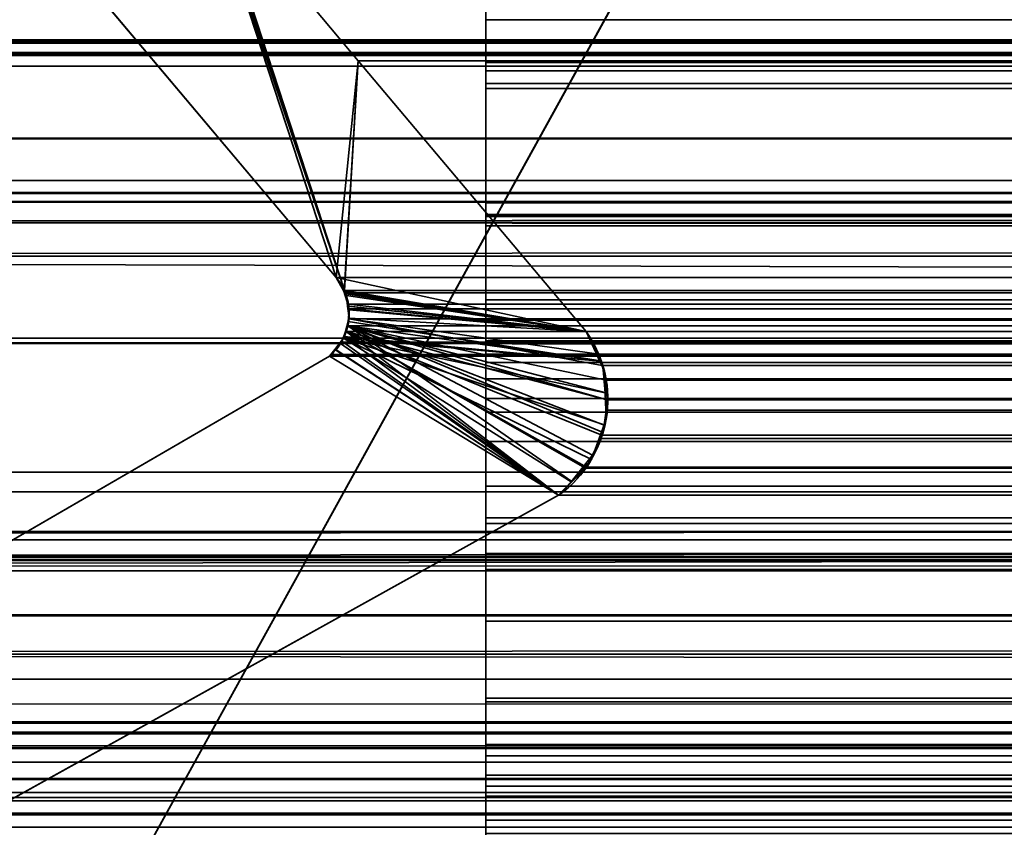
# Model space of a CAD drawing. Header units: millimetres. Extents: x -603 to 3703, y -115 to 249.
# Tile 555 of 656: x 1038.23 to 1041.97, y -1.86 to 1.21. Entities that reach past the tile are written whole.
import ezdxf

# ---------------------------------------------------------------- set-up
doc = ezdxf.new("R2010")
doc.units = ezdxf.units.MM
doc.layers.add('152', color=7, linetype='Continuous', true_color=0xffffff)

# ---------------------------------------------------------------- blocks, each defined once
blk = doc.blocks.new('UG_SURFACE_002')
at = {"layer": '152', "color": 252, "linetype": 'Continuous', "lineweight": 35}
for points in [[(2165, -13.4, 2212.25), (2165, 230.4, 2212.25), (835, 230.4, 2212.25), (835, -13.4, 2212.25)], [(985, -13.4, 2062.2499), (985, 230.4, 2062.2499), (2015.0001, 230.4, 2062.2499), (2015.0001, -13.4, 2062.2499)]]:
    blk.add_3dface(points, dxfattribs=at)
blk = doc.blocks.new('UG_SURFACE_041')
at = {"layer": '152', "color": 35, "linetype": 'Continuous', "lineweight": 35}
for points in [[(1491.8255, 0, 1359.6395), (1029, 0, 1047.3), (1029, 0, 1067.3)], [(1495.526, 0, 1356.951), (1029, 0, 2), (1029, 0, 515.65)], [(1029, 0, 1100.65), (1029, 0, 1347.7499), (1489.0603, 0, 1368.1498), (1489.5384, 0, 1363.6009)], [(1029, 0, 1067.3), (1029, 0, 1100.65), (1489.5384, 0, 1363.6009), (1491.8255, 0, 1359.6395)], [(1971, 0, 2), (1029, 0, 2), (1500, 0, 1355.9999), (1504.474, 0, 1356.951)], [(1029, 0, 515.65), (1029, 0, 1047.3), (1491.8255, 0, 1359.6395), (1495.526, 0, 1356.951)], [(1495.526, 0, 1356.951), (1500, 0, 1355.9999), (1029, 0, 2)], [(1490.4737, 0, 1372.4999), (1489.0603, 0, 1368.1498), (1029, 0, 1347.7499), (1029, 0, 1568.5)], [(1029, 0, 1588.5), (1029, 0, 2019.0001), (1493.5343, 0, 1375.8992), (1490.4737, 0, 1372.4999)], [(1029, 0, 1568.5), (1029, 0, 1588.5), (1490.4737, 0, 1372.4999)], [(1029, 0, 2019.0001), (1971, 0, 2019.0001), (1502.287, 0, 1377.7596), (1497.713, 0, 1377.7596)], [(1497.713, 0, 1377.7596), (1493.5343, 0, 1375.8992), (1029, 0, 2019.0001)], [(1971, -34, 2019.0001), (1971, 0, 2019.0001), (1029, -15.75, 2019.0001), (1029, -28.25, 2019.0001)], [(1971, 0, 2019.0001), (1029, 0, 2019.0001), (1029, -15.75, 2019.0001)], [(1029, 0, 2), (1971, 0, 2), (1971, -2), (1029, -2)]]:
    blk.add_3dface(points, dxfattribs=at)
blk = doc.blocks.new('UG_SURFACE_113')
at = {"layer": '152', "color": 7, "linetype": 'Continuous', "lineweight": 35}
for points in [[(1038.9628, 1.7131, -8.75), (1039.515, 1.0529, -8.75), (1039.4311, 0.2303, -8.75), (1038.4927, 1.345, -8.75)], [(1039.515, 1.0529, 2007.735), (1038.9628, 1.7131, 2008.2872), (1038.4927, 1.345, 2008.7574), (1039.4311, 0.2303, 2007.8189)], [(1038.9628, 1.7131, 2008.2872), (1039.515, 1.0529, 2007.735), (1039.515, 1.0529, -8.75), (1038.9628, 1.7131, -8.75)], [(1038.4927, 1.345, -8.75), (1039.4311, 0.2303, -8.75), (1039.4311, 0.2303, 2007.8189), (1038.4927, 1.345, 2008.7574)], [(1039.515, 1.0529, -8.75), (1040.3808, 0.025, -8.75), (1039.4311, 0.2303, -8.75)], [(1039.515, 1.0529, 2007.735), (1039.4311, 0.2303, 2007.8189), (1039.4615, 0.1785, 2007.7884)], [(1039.4615, 0.1785, 2007.7884), (1039.4677, 0.1679, 2007.7822), (1040.3808, 0.025, 2006.8691), (1039.515, 1.0529, 2007.735)], [(1039.515, 1.0529, 2007.735), (1040.3808, 0.025, 2006.8691), (1040.3808, 0.025, -8.75), (1039.515, 1.0529, -8.75)], [(1039.4604, 0.1786, -8.75), (1039.4311, 0.2303, -8.75), (1040.3808, 0.025, -8.75)], [(1039.4311, 0.2303, -8.75), (1039.4604, 0.1786, -8.75), (1039.4615, 0.1785, 2007.7884)], [(1039.4615, 0.1785, 2007.7884), (1039.4311, 0.2303, 2007.8189), (1039.4311, 0.2303, -8.75)], [(1040.3808, 0.025, -8.75), (1039.47, 0.1617, -8.75), (1039.4604, 0.1786, -8.75)], [(1039.4604, 0.1786, -8.75), (1039.47, 0.1617, -8.75), (1039.4778, 0.1211, 2007.7722)], [(1039.4778, 0.1211, 2007.7722), (1039.4677, 0.1679, 2007.7822), (1039.4604, 0.1786, -8.75)], [(1039.4677, 0.1679, 2007.7822), (1039.4615, 0.1785, 2007.7884), (1039.4604, 0.1786, -8.75)], [(1040.3808, 0.025, 2006.8691), (1039.4677, 0.1679, 2007.7822), (1039.4778, 0.1211, 2007.7722)], [(1039.4748, 0.1212, -8.75), (1039.47, 0.1617, -8.75), (1040.3808, 0.025, -8.75)], [(1039.47, 0.1617, -8.75), (1039.4748, 0.1212, -8.75), (1039.4778, 0.1211, 2007.7722)], [(1040.3808, 0.025, -8.75), (1039.4803, 0.0754, -8.75), (1039.4748, 0.1212, -8.75)], [(1039.4807, 0.1078, 2007.7693), (1039.4748, 0.1212, -8.75), (1039.4803, 0.0754, -8.75)], [(1039.4807, 0.1078, 2007.7693), (1039.4778, 0.1211, 2007.7722), (1039.4748, 0.1212, -8.75)], [(1039.4778, 0.1211, 2007.7722), (1039.4807, 0.1078, 2007.7693), (1040.3808, 0.025, 2006.8691)], [(1039.4771, 0.0636, -8.75), (1039.4803, 0.0754, -8.75), (1040.3808, 0.025, -8.75), (1040.4326, -0.0872, -8.75)], [(1039.4803, 0.0754, -8.75), (1039.4771, 0.0636, -8.75), (1039.4772, 0.0633, 2007.7727)], [(1040.4356, -0.087, 2006.8145), (1040.3808, 0.025, 2006.8691), (1039.4807, 0.1078, 2007.7693), (1039.4772, 0.0633, 2007.7727)], [(1039.4803, 0.0754, -8.75), (1039.4772, 0.0633, 2007.7727), (1039.4807, 0.1078, 2007.7693)], [(1039.476, 0.0471, 2007.7741), (1039.4607, 0.0075, 2007.7894), (1040.2764, -0.597, 2006.9735), (1040.3267, -0.545, 2006.9232)], [(1039.4613, 0.0065, -8.75), (1039.4607, 0.0075, 2007.7894), (1039.476, 0.0471, 2007.7741)], [(1039.4613, 0.0065, -8.75), (1039.4771, 0.0636, -8.75), (1040.4326, -0.0872, -8.75)], [(1039.476, 0.0471, 2007.7741), (1039.4771, 0.0636, -8.75), (1039.4613, 0.0065, -8.75)], [(1039.476, 0.0471, 2007.7741), (1039.4772, 0.0633, 2007.7727), (1039.4771, 0.0636, -8.75)], [(1039.4772, 0.0633, 2007.7727), (1039.476, 0.0471, 2007.7741), (1040.4356, -0.087, 2006.8145)], [(1039.476, 0.0471, 2007.7741), (1040.3267, -0.545, 2006.9232), (1040.3892, -0.4805, 2006.8607), (1040.4056, -0.445, 2006.8445)], [(1039.476, 0.0471, 2007.7741), (1040.4496, -0.3303, 2006.8004), (1040.4634, -0.2303, 2006.7866), (1040.4602, -0.2088, 2006.7897)], [(1040.4056, -0.445, 2006.8445), (1040.4457, -0.3584, 2006.8042), (1039.476, 0.0471, 2007.7741)], [(1039.476, 0.0471, 2007.7741), (1040.4457, -0.3584, 2006.8042), (1040.4496, -0.3303, 2006.8004)], [(1040.4602, -0.2088, 2006.7897), (1040.4449, -0.106, 2006.8052), (1040.4356, -0.087, 2006.8145), (1039.476, 0.0471, 2007.7741)], [(1040.3236, -0.5457, -8.75), (1040.2764, -0.597, -8.75), (1039.426, -0.0428, -8.75), (1039.4595, 0.0001, -8.75)], [(1039.4595, 0.0001, -8.75), (1039.426, -0.0428, -8.75), (1039.4276, -0.0425, 2007.8225)], [(1039.4595, 0.0001, -8.75), (1039.4276, -0.0425, 2007.8225), (1039.4531, -0.012, 2007.7968)], [(1039.4607, 0.0075, 2007.7894), (1039.4531, -0.012, 2007.7968), (1040.2764, -0.597, 2006.9735)], [(1039.4531, -0.012, 2007.7968), (1039.4607, 0.0075, 2007.7894), (1039.4613, 0.0065, -8.75)], [(1039.4531, -0.012, 2007.7968), (1039.4613, 0.0065, -8.75), (1039.4595, 0.0001, -8.75)], [(1040.4326, -0.0872, -8.75), (1039.4595, 0.0001, -8.75), (1039.4613, 0.0065, -8.75)], [(1039.4595, 0.0001, -8.75), (1040.4534, -0.2084, -8.75), (1040.4572, -0.3076, -8.75), (1040.4491, -0.3298, -8.75)], [(1039.4595, 0.0001, -8.75), (1040.4326, -0.0872, -8.75), (1040.4501, -0.1253, -8.75), (1040.4534, -0.2084, -8.75)], [(1039.4595, 0.0001, -8.75), (1040.4012, -0.4612, -8.75), (1040.3236, -0.5457, -8.75)], [(1040.4491, -0.3298, -8.75), (1040.4063, -0.4471, -8.75), (1040.4012, -0.4612, -8.75), (1039.4595, 0.0001, -8.75)], [(1040.3808, 0.025, -8.75), (1040.3808, 0.025, 2006.8691), (1040.4356, -0.087, 2006.8145)], [(1040.4356, -0.087, 2006.8145), (1040.4326, -0.0872, -8.75), (1040.3808, 0.025, -8.75)], [(1040.2764, -0.597, 2006.9735), (1039.4531, -0.012, 2007.7968), (1039.4276, -0.0425, 2007.8225)], [(1040.2764, -0.597, -8.75), (1032.8995, -4.6975, -8.75), (1037.2902, -1.2961, -8.75), (1039.4056, -0.0688, -8.75)], [(1039.4056, -0.0688, 2007.8444), (1037.2902, -1.2961, 2009.9597), (1032.8995, -4.6975, 2014.3504), (1040.2764, -0.597, 2006.9735)], [(1039.4056, -0.0688, -8.75), (1037.2902, -1.2961, -8.75), (1037.2902, -1.2961, 2009.9597), (1039.4056, -0.0688, 2007.8444)], [(1039.4276, -0.0425, 2007.8225), (1039.4056, -0.0688, 2007.8444), (1040.2764, -0.597, 2006.9735)], [(1039.4056, -0.0688, -8.75), (1039.4056, -0.0688, 2007.8444), (1039.4276, -0.0425, 2007.8225)], [(1039.4276, -0.0425, 2007.8225), (1039.426, -0.0428, -8.75), (1039.4056, -0.0688, -8.75)], [(1040.2764, -0.597, -8.75), (1039.4056, -0.0688, -8.75), (1039.426, -0.0428, -8.75)], [(1040.4326, -0.0872, -8.75), (1040.4356, -0.087, 2006.8145), (1040.4449, -0.106, 2006.8052)], [(1040.4449, -0.106, 2006.8052), (1040.4501, -0.1253, -8.75), (1040.4326, -0.0872, -8.75)], [(1040.4449, -0.106, 2006.8052), (1040.4534, -0.2084, -8.75), (1040.4501, -0.1253, -8.75)], [(1040.4449, -0.106, 2006.8052), (1040.4602, -0.2088, 2006.7897), (1040.4534, -0.2084, -8.75)], [(1040.4572, -0.3076, -8.75), (1040.4534, -0.2084, -8.75), (1040.4602, -0.2088, 2006.7897)], [(1040.4572, -0.3076, -8.75), (1040.4602, -0.2088, 2006.7897), (1040.4634, -0.2303, 2006.7866)], [(1040.4634, -0.2303, 2006.7866), (1040.4491, -0.3298, -8.75), (1040.4572, -0.3076, -8.75)], [(1040.4634, -0.2303, 2006.7866), (1040.4496, -0.3303, 2006.8004), (1040.4491, -0.3298, -8.75)], [(1040.4063, -0.4471, -8.75), (1040.4491, -0.3298, -8.75), (1040.4496, -0.3303, 2006.8004)], [(1040.4496, -0.3303, 2006.8004), (1040.4457, -0.3584, 2006.8042), (1040.4063, -0.4471, -8.75)], [(1040.4457, -0.3584, 2006.8042), (1040.4056, -0.445, 2006.8445), (1040.4063, -0.4471, -8.75)], [(1040.3236, -0.5457, -8.75), (1040.4012, -0.4612, -8.75), (1040.4056, -0.445, 2006.8445)], [(1040.4056, -0.445, 2006.8445), (1040.3892, -0.4805, 2006.8607), (1040.3236, -0.5457, -8.75)], [(1040.4012, -0.4612, -8.75), (1040.4063, -0.4471, -8.75), (1040.4056, -0.445, 2006.8445)], [(1040.3892, -0.4805, 2006.8607), (1040.3267, -0.545, 2006.9232), (1040.3236, -0.5457, -8.75)], [(1040.2764, -0.597, -8.75), (1040.3236, -0.5457, -8.75), (1040.3267, -0.545, 2006.9232)], [(1040.3267, -0.545, 2006.9232), (1040.2764, -0.597, 2006.9735), (1040.2764, -0.597, -8.75)], [(1040.2764, -0.597, 2006.9735), (1032.8995, -4.6975, 2014.3504), (1032.8995, -4.6975, -8.75), (1040.2764, -0.597, -8.75)]]:
    blk.add_3dface(points, dxfattribs=at)
blk = doc.blocks.new('UG_SURFACE_114')
at = {"layer": '152', "color": 7, "linetype": 'Continuous', "lineweight": 35}
for points in [[(1974.1695, 1.0733, 2021.4195), (1025.825, 2.6459, 2021.425), (1025.7392, 0.3108, 2021.5108)], [(1974.1695, 1.0733, 2021.4195), (1974.175, 2.6459, 2021.425), (1025.825, 2.6459, 2021.425)], [(1038.9141, 1.8134, 2008.3358), (1039.4311, 0.2303, 2007.8189), (1038.4927, 1.345, 2008.7574), (1038.3912, 1.4909, 2008.8589)], [(1038.9141, 1.8134, 2008.3358), (1039.4624, 0.1807, 2007.7875), (1039.4311, 0.2303, 2007.8189)], [(1039.4624, 0.1807, 2007.7875), (1038.9141, 1.8134, 2008.3358), (1038.9301, 1.7805, 2008.3199)], [(1038.9301, 1.7805, 2008.3199), (1038.9628, 1.7131, 2008.2872), (1039.4624, 0.1807, 2007.7875)], [(1030.0786, 1.7573, 2017.1714), (1969.9214, 1.7573, 2017.1714), (1969.2748, 1.0739, 2016.5248), (1030.7252, 1.0739, 2016.5248)], [(1039.4624, 0.1807, 2007.7875), (1038.9628, 1.7131, 2008.2872), (1039.515, 1.0529, 2007.735)], [(1961.0372, 1.7131, 2008.2872), (1960.485, 1.0529, 2007.735), (1039.515, 1.0529, 2007.735), (1038.9628, 1.7131, 2008.2872)], [(1038.4927, 1.345, 2008.7574), (1039.4311, 0.2303, 2007.8189), (1960.5689, 0.2303, 2007.8189), (1961.5073, 1.345, 2008.7574)], [(1970.5515, 1.1329, 2017.8015), (1972.0085, 0.5991, 2019.2585), (1027.9915, 0.5991, 2019.2585), (1029.4485, 1.1329, 2017.8015)], [(1970.5515, 1.1329, 2017.8015), (1029.4485, 1.1329, 2017.8015), (1029.4968, 1.1297, 2017.7534)], [(1970.5011, 1.1363, 2017.7512), (1029.4968, 1.1297, 2017.7534), (1029.5606, 1.1255, 2017.6895)], [(1970.5011, 1.1363, 2017.7512), (1970.5031, 1.1361, 2017.7531), (1029.4968, 1.1297, 2017.7534)], [(1029.4968, 1.1297, 2017.7534), (1970.5031, 1.1361, 2017.7531), (1970.5515, 1.1329, 2017.8015)], [(1029.5606, 1.1255, 2017.6895), (1970.4316, 1.1144, 2017.6816), (1970.5011, 1.1363, 2017.7512)], [(1029.5606, 1.1255, 2017.6895), (1029.5691, 1.1208, 2017.6809), (1970.4316, 1.1144, 2017.6816)], [(1970.3826, 1.0991, 2017.6325), (1029.5691, 1.1208, 2017.6809), (1029.6334, 1.0854, 2017.6165)], [(1970.3826, 1.0991, 2017.6325), (1970.4316, 1.1144, 2017.6816), (1029.5691, 1.1208, 2017.6809)], [(1029.6334, 1.0854, 2017.6165), (1970.3674, 1.0845, 2017.6175), (1970.3826, 1.0991, 2017.6325)], [(1970.3674, 1.0845, 2017.6175), (1029.6334, 1.0854, 2017.6165), (1029.6433, 1.08, 2017.6067)], [(1025.7392, 0.3108, 2021.5108), (1974.2143, 0.3098, 2021.4643), (1974.1695, 1.0733, 2021.4195)], [(1029.6433, 1.08, 2017.6067), (1970.3143, 1.0331, 2017.5643), (1970.3674, 1.0845, 2017.6175)], [(1029.6433, 1.08, 2017.6067), (1029.6857, 1.0331, 2017.5643), (1970.3143, 1.0331, 2017.5643)], [(1031.0248, 0.7572, 2016.2251), (1030.7252, 1.0739, 2016.5248), (1969.2748, 1.0739, 2016.5248)], [(1031.0248, 0.7572, 2016.2251), (1969.2748, 1.0739, 2016.5248), (1968.9752, 0.7572, 2016.2251)], [(1039.515, 1.0529, 2007.735), (1040.3808, 0.025, 2006.8691), (1039.4624, 0.1807, 2007.7875)], [(1960.485, 1.0529, 2007.735), (1959.6192, 0.025, 2006.8691), (1040.3808, 0.025, 2006.8691), (1039.515, 1.0529, 2007.735)], [(1970.3143, 1.0331, 2017.5643), (1029.6857, 1.0331, 2017.5643), (1030.3921, 0.4409, 2016.8579)], [(1030.3921, 0.4409, 2016.8579), (1969.6422, 0.342, 2016.8922), (1970.3143, 1.0331, 2017.5643)], [(1968.9752, 0.7572, 2016.2251), (1967.5883, -0.0176, 2014.8382), (1032.4117, -0.0176, 2014.8382), (1031.0248, 0.7572, 2016.2251)], [(1027.577, 0.516, 2019.6729), (1972.0085, 0.5991, 2019.2585), (1972.3992, 0.5179, 2019.6493)], [(1027.577, 0.516, 2019.6729), (1027.9915, 0.5991, 2019.2585), (1972.0085, 0.5991, 2019.2585)], [(1026.7696, -0.8721, 2020.4804), (1973.1926, 0.5499, 2020.4425), (1973.187, -0.4242, 2020.437)], [(1026.7696, -0.8721, 2020.4804), (1026.8074, 0.5499, 2020.4425), (1973.1926, 0.5499, 2020.4425)], [(1026.8124, 0.5521, 2020.4375), (1973.1876, 0.5521, 2020.4375), (1973.1926, 0.5499, 2020.4425), (1026.8074, 0.5499, 2020.4425)], [(1973.1853, 0.5531, 2020.4353), (1026.8124, 0.5521, 2020.4375), (1026.8147, 0.5531, 2020.4353)], [(1973.1853, 0.5531, 2020.4353), (1973.1876, 0.5521, 2020.4375), (1026.8124, 0.5521, 2020.4375)], [(1026.8147, 0.5531, 2020.4353), (1026.8216, 0.5528, 2020.4284), (1973.1784, 0.5528, 2020.4284)], [(1973.1784, 0.5528, 2020.4284), (1973.1853, 0.5531, 2020.4353), (1026.8147, 0.5531, 2020.4353)], [(1026.8216, 0.5528, 2020.4284), (1026.8433, 0.5517, 2020.4067), (1973.1567, 0.5518, 2020.4067)], [(1973.1567, 0.5518, 2020.4067), (1973.1784, 0.5528, 2020.4284), (1026.8216, 0.5528, 2020.4284)], [(1973.1025, 0.5494, 2020.3524), (1973.1567, 0.5518, 2020.4067), (1026.8433, 0.5517, 2020.4067)], [(1026.8433, 0.5517, 2020.4067), (1026.8977, 0.5491, 2020.3524), (1973.1025, 0.5494, 2020.3524)], [(1972.4813, 0.5216, 2019.7313), (1973.1025, 0.5494, 2020.3524), (1026.8977, 0.5491, 2020.3524)], [(1026.8977, 0.5491, 2020.3524), (1027.5192, 0.5188, 2019.7308), (1972.4813, 0.5216, 2019.7313)], [(1972.3992, 0.5179, 2019.6493), (1972.4813, 0.5216, 2019.7313), (1027.5192, 0.5188, 2019.7308)], [(1972.3992, 0.5179, 2019.6493), (1027.5192, 0.5188, 2019.7308), (1027.577, 0.516, 2019.6729)], [(1969.3426, 0.0339, 2016.5925), (1030.3921, 0.4409, 2016.8579), (1031.8078, -0.7461, 2015.4421)], [(1969.3426, 0.0339, 2016.5925), (1969.6422, 0.342, 2016.8922), (1030.3921, 0.4409, 2016.8579)], [(1974.3572, -2.122, 2021.6072), (1025.7392, 0.3108, 2021.5108), (1025.651, -2.0878, 2021.5991)], [(1974.3572, -2.122, 2021.6072), (1974.2143, 0.3098, 2021.4643), (1025.7392, 0.3108, 2021.5108)], [(1960.5376, 0.1807, 2007.7875), (1039.4311, 0.2303, 2007.8189), (1039.4624, 0.1807, 2007.7875)], [(1960.5376, 0.1807, 2007.7875), (1960.5689, 0.2303, 2007.8189), (1039.4311, 0.2303, 2007.8189)], [(1039.465, 0.1723, 2007.7851), (1039.4624, 0.1807, 2007.7875), (1040.3808, 0.025, 2006.8691)], [(1039.4624, 0.1807, 2007.7875), (1960.535, 0.1723, 2007.7851), (1960.5376, 0.1807, 2007.7875)], [(1039.4624, 0.1807, 2007.7875), (1039.465, 0.1723, 2007.7851), (1960.535, 0.1723, 2007.7851)], [(1040.3808, 0.025, 2006.8691), (1039.4781, 0.1294, 2007.772), (1039.465, 0.1723, 2007.7851)], [(1960.5219, 0.1294, 2007.772), (1039.465, 0.1723, 2007.7851), (1039.4781, 0.1294, 2007.772)], [(1960.5219, 0.1294, 2007.772), (1960.535, 0.1723, 2007.7851), (1039.465, 0.1723, 2007.7851)], [(1039.4788, 0.1112, 2007.7713), (1039.4781, 0.1294, 2007.772), (1040.3808, 0.025, 2006.8691)], [(1039.4781, 0.1294, 2007.772), (1960.5212, 0.1112, 2007.7713), (1960.5219, 0.1294, 2007.772)], [(1039.4781, 0.1294, 2007.772), (1039.4788, 0.1112, 2007.7713), (1960.5212, 0.1112, 2007.7713)], [(1039.4802, 0.0733, 2007.7698), (1039.4788, 0.1112, 2007.7713), (1040.3808, 0.025, 2006.8691), (1040.4288, -0.0611, 2006.8212)], [(1960.5198, 0.0733, 2007.7698), (1039.4788, 0.1112, 2007.7713), (1039.4802, 0.0733, 2007.7698)], [(1960.5198, 0.0733, 2007.7698), (1960.5212, 0.1112, 2007.7713), (1039.4788, 0.1112, 2007.7713)], [(1040.4602, -0.2344, 2006.7899), (1039.4696, 0.0245, 2007.7803), (1039.4745, 0.047, 2007.7755)], [(1960.5304, 0.0245, 2007.7803), (1039.4745, 0.047, 2007.7755), (1039.4696, 0.0245, 2007.7803)], [(1039.4745, 0.047, 2007.7755), (1039.4802, 0.0733, 2007.7698), (1040.4412, -0.1037, 2006.809), (1040.4574, -0.1601, 2006.7925)], [(1039.4802, 0.0733, 2007.7698), (1039.4745, 0.047, 2007.7755), (1960.5255, 0.047, 2007.7755)], [(1040.4574, -0.1601, 2006.7925), (1040.4602, -0.2344, 2006.7899), (1039.4745, 0.047, 2007.7755)], [(1960.5304, 0.0245, 2007.7803), (1960.5255, 0.047, 2007.7755), (1039.4745, 0.047, 2007.7755)], [(1040.4288, -0.0611, 2006.8212), (1040.4412, -0.1037, 2006.809), (1039.4802, 0.0733, 2007.7698)], [(1039.4802, 0.0733, 2007.7698), (1960.5255, 0.047, 2007.7755), (1960.5198, 0.0733, 2007.7698)], [(1969.3426, 0.0339, 2016.5925), (1031.8078, -0.7461, 2015.4421), (1032.1108, -0.8301, 2015.1391)], [(1032.1108, -0.8301, 2015.1391), (1967.8659, -0.767, 2015.116), (1969.3426, 0.0339, 2016.5925)], [(1039.4481, -0.0203, 2007.802), (1039.4506, -0.0149, 2007.7994), (1039.4696, 0.0245, 2007.7803), (1040.2764, -0.597, 2006.9735)], [(1039.4696, 0.0245, 2007.7803), (1039.4506, -0.0149, 2007.7994), (1960.5494, -0.0149, 2007.7994)], [(1039.4696, 0.0245, 2007.7803), (1040.4409, -0.3689, 2006.809), (1040.4382, -0.3818, 2006.8119), (1040.3827, -0.4899, 2006.8672)], [(1040.3827, -0.4899, 2006.8672), (1040.379, -0.4936, 2006.871), (1039.4696, 0.0245, 2007.7803)], [(1039.4696, 0.0245, 2007.7803), (1040.4602, -0.2344, 2006.7899), (1040.4617, -0.2735, 2006.7883), (1040.4409, -0.3689, 2006.809)], [(1040.379, -0.4936, 2006.871), (1040.2764, -0.597, 2006.9735), (1039.4696, 0.0245, 2007.7803)], [(1039.4696, 0.0245, 2007.7803), (1960.5494, -0.0149, 2007.7994), (1960.5304, 0.0245, 2007.7803)], [(1040.4288, -0.0611, 2006.8212), (1040.3808, 0.025, 2006.8691), (1959.6192, 0.025, 2006.8691)], [(1040.4288, -0.0611, 2006.8212), (1959.6192, 0.025, 2006.8691), (1959.5643, -0.0787, 2006.8142)], [(1032.4117, -0.0176, 2014.8382), (1967.5883, -0.0176, 2014.8382), (1966.7081, -0.5094, 2013.958)], [(1033.2919, -0.5094, 2013.958), (1032.4117, -0.0176, 2014.8382), (1966.7081, -0.5094, 2013.958)], [(1039.4056, -0.0688, 2007.8444), (1039.4113, -0.0624, 2007.8387), (1039.4481, -0.0203, 2007.802), (1040.2764, -0.597, 2006.9735)], [(1039.4481, -0.0203, 2007.802), (1039.4113, -0.0624, 2007.8387), (1960.5887, -0.0624, 2007.8387)], [(1960.5519, -0.0203, 2007.802), (1039.4506, -0.0149, 2007.7994), (1039.4481, -0.0203, 2007.802)], [(1039.4481, -0.0203, 2007.802), (1960.5887, -0.0624, 2007.8387), (1960.5519, -0.0203, 2007.802)], [(1960.5519, -0.0203, 2007.802), (1960.5494, -0.0149, 2007.7994), (1039.4506, -0.0149, 2007.7994)], [(1040.2764, -0.597, 2006.9735), (1032.8995, -4.6975, 2014.3504), (1037.2902, -1.2961, 2009.9597), (1039.4056, -0.0688, 2007.8444)], [(1039.4056, -0.0688, 2007.8444), (1037.2902, -1.2961, 2009.9597), (1962.7098, -1.2961, 2009.9597), (1960.5944, -0.0688, 2007.8444)], [(1039.4056, -0.0688, 2007.8444), (1960.5944, -0.0688, 2007.8444), (1960.5887, -0.0624, 2007.8387), (1039.4113, -0.0624, 2007.8387)], [(1959.5643, -0.0787, 2006.8142), (1040.4412, -0.1037, 2006.809), (1040.4288, -0.0611, 2006.8212)], [(1959.5643, -0.0787, 2006.8142), (1959.559, -0.1034, 2006.809), (1040.4412, -0.1037, 2006.809)], [(1040.4574, -0.1601, 2006.7925), (1040.4412, -0.1037, 2006.809), (1959.559, -0.1034, 2006.809)], [(1040.4574, -0.1601, 2006.7925), (1959.559, -0.1034, 2006.809), (1959.5375, -0.2035, 2006.7875)], [(1959.5375, -0.2035, 2006.7875), (1040.4602, -0.2344, 2006.7899), (1040.4574, -0.1601, 2006.7925)], [(1959.5375, -0.2035, 2006.7875), (1959.5394, -0.2338, 2006.7894), (1040.4602, -0.2344, 2006.7899)], [(1040.4617, -0.2735, 2006.7883), (1040.4602, -0.2344, 2006.7899), (1959.5394, -0.2338, 2006.7894)], [(1040.4617, -0.2735, 2006.7883), (1959.5394, -0.2338, 2006.7894), (1959.5444, -0.3168, 2006.7945)], [(1959.5444, -0.3168, 2006.7945), (1040.4409, -0.3689, 2006.809), (1040.4617, -0.2735, 2006.7883)], [(1959.5444, -0.3168, 2006.7945), (1959.5603, -0.3678, 2006.8102), (1040.4409, -0.3689, 2006.809)], [(1040.3827, -0.4899, 2006.8672), (1959.5603, -0.3678, 2006.8102), (1959.5751, -0.4152, 2006.825)], [(1040.3827, -0.4899, 2006.8672), (1040.4382, -0.3818, 2006.8119), (1959.5603, -0.3678, 2006.8102)], [(1040.4382, -0.3818, 2006.8119), (1040.4409, -0.3689, 2006.809), (1959.5603, -0.3678, 2006.8102)], [(1973.187, -0.4242, 2020.437), (1026.6945, -1.2001, 2020.5555), (1026.7696, -0.8721, 2020.4804)], [(1973.187, -0.4242, 2020.437), (1973.2999, -1.2074, 2020.5498), (1026.6945, -1.2001, 2020.5555)], [(1959.5751, -0.4152, 2006.825), (1040.379, -0.4936, 2006.871), (1040.3827, -0.4899, 2006.8672)], [(1959.5751, -0.4152, 2006.825), (1959.6232, -0.4908, 2006.8731), (1040.379, -0.4936, 2006.871)], [(1966.7081, -0.5094, 2013.958), (1965.6894, -0.5839, 2012.9395), (1034.3106, -0.5839, 2012.9395), (1033.2919, -0.5094, 2013.958)], [(1959.6459, -0.5265, 2006.8958), (1040.2764, -0.597, 2006.9735), (1040.379, -0.4936, 2006.871)], [(1040.379, -0.4936, 2006.871), (1959.6232, -0.4908, 2006.8731), (1959.6459, -0.5265, 2006.8958)], [(1959.6459, -0.5265, 2006.8958), (1959.7236, -0.597, 2006.9735), (1040.2764, -0.597, 2006.9735)], [(1959.7236, -0.597, 2006.9735), (1967.1005, -4.6975, 2014.3504), (1032.8995, -4.6975, 2014.3504), (1040.2764, -0.597, 2006.9735)], [(1034.3106, -0.5839, 2012.9395), (1965.6894, -0.5839, 2012.9395), (1963.6124, -0.7357, 2010.8624), (1036.3876, -0.7357, 2010.8624)], [(1036.5185, -0.7343, 2010.7315), (1036.3876, -0.7357, 2010.8624), (1963.6124, -0.7357, 2010.8624)], [(1036.5185, -0.7343, 2010.7315), (1963.6124, -0.7357, 2010.8624), (1963.3709, -0.7731, 2010.6208)], [(1963.3709, -0.7731, 2010.6208), (1036.6282, -0.7667, 2010.6218), (1036.5185, -0.7343, 2010.7315)], [(1966.9417, -1.2682, 2014.1919), (1967.8659, -0.767, 2015.116), (1032.1108, -0.8301, 2015.1391)], [(1036.6282, -0.7667, 2010.6218), (1963.3709, -0.7731, 2010.6208), (1963.1984, -0.7998, 2010.4485)], [(1963.1984, -0.7998, 2010.4485), (1036.8875, -0.8429, 2010.3624), (1036.6282, -0.7667, 2010.6218)], [(1963.1984, -0.7998, 2010.4485), (1963.1159, -0.8538, 2010.366), (1036.8875, -0.8429, 2010.3624)], [(1032.1108, -0.8301, 2015.1391), (1034.1319, -1.3905, 2013.1183), (1965.8786, -1.3308, 2013.1288)], [(1965.8786, -1.3308, 2013.1288), (1966.9417, -1.2682, 2014.1919), (1032.1108, -0.8301, 2015.1391)], [(1036.8959, -0.8454, 2010.354), (1036.8875, -0.8429, 2010.3624), (1963.1159, -0.8538, 2010.366)], [(1036.8959, -0.8454, 2010.354), (1963.1159, -0.8538, 2010.366), (1963.0584, -0.8916, 2010.3083)], [(1963.0584, -0.8916, 2010.3083), (1036.943, -0.8844, 2010.3071), (1036.8959, -0.8454, 2010.354)], [(1037.1449, -1.0515, 2010.1051), (1036.943, -0.8844, 2010.3071), (1963.0584, -0.8916, 2010.3083)], [(1037.1449, -1.0515, 2010.1051), (1963.0584, -0.8916, 2010.3083), (1962.9189, -0.9829, 2010.1688)], [(1962.9189, -0.9829, 2010.1688), (1037.1468, -1.0545, 2010.1032), (1037.1449, -1.0515, 2010.1051)], [(1962.9189, -0.9829, 2010.1688), (1962.8582, -1.0629, 2010.1082), (1037.1468, -1.0545, 2010.1032)], [(1037.1468, -1.0545, 2010.1032), (1962.8582, -1.0629, 2010.1082), (1962.7554, -1.1981, 2010.0055)], [(1962.7554, -1.1981, 2010.0055), (1037.2902, -1.2961, 2009.9597), (1037.1468, -1.0545, 2010.1032)], [(1973.4131, -1.9929, 2020.663), (1026.1754, -3.4656, 2021.0745), (1026.6945, -1.2001, 2020.5555)], [(1026.6945, -1.2001, 2020.5555), (1973.2999, -1.2074, 2020.5498), (1973.4131, -1.9929, 2020.663)], [(1962.7554, -1.1981, 2010.0055), (1962.7098, -1.2961, 2009.9597), (1037.2902, -1.2961, 2009.9597)], [(1965.8786, -1.3308, 2013.1288), (1034.1319, -1.3905, 2013.1183), (1034.7457, -1.5607, 2012.5043)], [(1965.8786, -1.3308, 2013.1288), (1034.7457, -1.5607, 2012.5043), (1036.2856, -1.4582, 2010.9644)], [(1036.2856, -1.4582, 2010.9644), (1963.7144, -1.4582, 2010.9644), (1965.8786, -1.3308, 2013.1288)], [(1036.2856, -1.4582, 2010.9644), (1036.2928, -1.4627, 2010.9572), (1963.707, -1.462, 2010.957)], [(1963.707, -1.462, 2010.957), (1963.7144, -1.4582, 2010.9644), (1036.2856, -1.4582, 2010.9644)], [(1963.6725, -1.4795, 2010.9224), (1963.707, -1.462, 2010.957), (1036.2928, -1.4627, 2010.9572)], [(1963.6725, -1.4795, 2010.9224), (1036.2928, -1.4627, 2010.9572), (1036.3482, -1.4972, 2010.9017)], [(1036.3482, -1.4972, 2010.9017), (1963.6525, -1.4982, 2010.9024), (1963.6725, -1.4795, 2010.9224)], [(1963.616, -1.5323, 2010.8659), (1036.3482, -1.4972, 2010.9017), (1036.3578, -1.5032, 2010.8922)], [(1963.616, -1.5323, 2010.8659), (1963.6525, -1.4982, 2010.9024), (1036.3482, -1.4972, 2010.9017)], [(1036.3578, -1.5032, 2010.8922), (1963.6066, -1.5495, 2010.8566), (1963.616, -1.5323, 2010.8659)], [(1036.3578, -1.5032, 2010.8922), (1036.394, -1.549, 2010.8559), (1963.6066, -1.5495, 2010.8566)], [(1963.5853, -1.5884, 2010.8354), (1036.394, -1.549, 2010.8559), (1036.3994, -1.5558, 2010.8507)], [(1963.5853, -1.5884, 2010.8354), (1963.6066, -1.5495, 2010.8566), (1036.394, -1.549, 2010.8559)], [(1036.3994, -1.5558, 2010.8507), (1963.5795, -1.6115, 2010.8297), (1963.5853, -1.5884, 2010.8354)], [(1036.3994, -1.5558, 2010.8507), (1036.4217, -1.6106, 2010.8283), (1963.5795, -1.6115, 2010.8297)], [(1036.4217, -1.6106, 2010.8283), (1036.4218, -1.6108, 2010.8283), (1963.5795, -1.6115, 2010.8297)], [(1963.573, -1.6382, 2010.823), (1036.4218, -1.6108, 2010.8283), (1036.4287, -1.6734, 2010.8213)], [(1963.573, -1.6382, 2010.823), (1963.5795, -1.6115, 2010.8297), (1036.4218, -1.6108, 2010.8283)], [(1036.4287, -1.6734, 2010.8213), (1963.5729, -1.6768, 2010.8228), (1963.573, -1.6382, 2010.823)], [(1963.5729, -1.6936, 2010.8228), (1036.4282, -1.6767, 2010.8218), (1036.4205, -1.7264, 2010.8294)], [(1036.4287, -1.6734, 2010.8213), (1036.4282, -1.6767, 2010.8218), (1963.5729, -1.6768, 2010.8228)], [(1963.5729, -1.6936, 2010.8228), (1963.5729, -1.6768, 2010.8228), (1036.4282, -1.6767, 2010.8218)], [(1036.4205, -1.7264, 2010.8294), (1963.5859, -1.7456, 2010.8359), (1963.5729, -1.6936, 2010.8228)], [(1963.6229, -1.8086, 2010.8728), (1036.4074, -1.7574, 2010.8426), (1036.3804, -1.8045, 2010.8695)], [(1036.4074, -1.7574, 2010.8426), (1963.5926, -1.7573, 2010.8428), (1963.5859, -1.7456, 2010.8359)], [(1963.5859, -1.7456, 2010.8359), (1036.4141, -1.7456, 2010.8359), (1036.4074, -1.7574, 2010.8426)], [(1963.6229, -1.8086, 2010.8728), (1963.5926, -1.7573, 2010.8428), (1036.4074, -1.7574, 2010.8426)], [(1036.4205, -1.7264, 2010.8294), (1036.4141, -1.7456, 2010.8359), (1963.5859, -1.7456, 2010.8359)], [(1963.6277, -1.8126, 2010.8776), (1036.3721, -1.8117, 2010.8781), (1036.3175, -1.8586, 2010.9324)], [(1036.3175, -1.8586, 2010.9324), (1963.6825, -1.8586, 2010.9324), (1963.6277, -1.8126, 2010.8776)], [(1036.3804, -1.8045, 2010.8695), (1036.3721, -1.8117, 2010.8781), (1963.6277, -1.8126, 2010.8776)], [(1036.3804, -1.8045, 2010.8695), (1963.6277, -1.8126, 2010.8776), (1963.6229, -1.8086, 2010.8728)]]:
    blk.add_3dface(points, dxfattribs=at)
blk = doc.blocks.new('UG_SURFACE_119')
at = {"layer": '152', "color": 252, "linetype": 'Continuous', "lineweight": 35}
for points in [[(1042.0001, 4.0145, -7.75), (1026, 4.0145, -7.75), (1026, -24.9528, -7.75), (1974, -24.9528, -7.75)], [(1026, -24.9528, -8.75), (1026, 4.0145, -8.75), (1042.0001, 4.0145, -8.75)], [(1042.0001, 4.0145, -8.75), (1957.9999, 4.0145, -8.75), (1026, -24.9528, -8.75)], [(1957.9999, 4.0145, -8.75), (1974, 4.0145, -8.75), (1974, -24.9528, -8.75), (1026, -24.9528, -8.75)]]:
    blk.add_3dface(points, dxfattribs=at)
blk = doc.blocks.new('UG_SURFACE_121')
at = {"layer": '152', "color": 206, "linetype": 'Continuous', "lineweight": 35}
for points in [[(1040, 1.0475, -3.0515), (1040, 1.0485, -2.9763), (1040, 1.9176, -2.8292), (1040, 1.9116, -2.8734)], [(1040, 1.8955, -2.6605), (1040, 1.9176, -2.8292), (1040, 1.0485, -2.9763)], [(1040, 1.9116, -2.8734), (1960, 1.9116, -2.8734), (1960, 1.2096, -4.7899), (1040, 1.2096, -4.7899)], [(1040, 1.9116, -2.8734), (1040, 1.2096, -4.7899), (1040, 0.5137, -4.5084), (1040, 1.0475, -3.0515)], [(1040, 1.0485, -2.9763), (1040, 1.0154, -2.8853), (1040, 1.8102, -2.5192), (1040, 1.8955, -2.6605)], [(1040, 1.6719, -2.4214), (1040, 1.8102, -2.5192), (1040, 1.0154, -2.8853)], [(1040, 0.462, -1.2172), (1960, 0.462, -1.2172), (1960, 1.6719, -2.4214), (1040, 1.6719, -2.4214)], [(1040, 1.6719, -2.4214), (1040, 1.0154, -2.8853), (1040, 0.9477, -2.8143)], [(1040, 0.9477, -2.8143), (1040, -0.2819, -1.5519), (1040, 0.462, -1.2172), (1040, 1.6719, -2.4214)], [(1040, 0.9675, 7.015), (1040, 1.6277, 6.4628), (1040, 1.2595, 5.9927), (1040, 0.1449, 6.9311)], [(1040, 0.9675, 7.015), (1960, 0.9675, 7.015), (1960, 1.6277, 6.4628), (1040, 1.6277, 6.4628)], [(1040, 1.3152, -5.3599), (1040, 1.5332, -5.5797), (1040, 1.3065, -6.6752), (1040, 0.4644, -5.6926)], [(1040, 1.209, -5.1029), (1960, 1.209, -5.1029), (1960, 1.3152, -5.3599), (1040, 1.3152, -5.3599)], [(1040, 1.209, -5.1029), (1040, 1.3152, -5.3599), (1040, 0.4644, -5.6926), (1040, 0.467, -5.6874)], [(1040, -1.3685, -5.7858), (1040, 0.4644, -5.6926), (1040, 1.3065, -6.6752), (1040, -1.7028, -6.7598)], [(1040, 1.3065, -6.6752), (1960, 1.3065, -6.6752), (1960, -1.7028, -6.7598), (1040, -1.7028, -6.7598)], [(1040, 1.2595, 5.9927), (1960, 1.2595, 5.9927), (1960, 0.1449, 6.9311), (1040, 0.1449, 6.9311)], [(1040, 1.2096, -4.7899), (1960, 1.2096, -4.7899), (1960, 1.209, -5.1029), (1040, 1.209, -5.1029)], [(1040, 1.2096, -4.7899), (1040, 1.209, -5.1029), (1040, 0.4264, -5.1647), (1040, 0.5137, -4.5084)], [(1040, 1.209, -5.1029), (1040, 0.467, -5.6874), (1040, 0.47, -5.6681)], [(1040, 0.47, -5.6681), (1040, 0.4264, -5.1647), (1040, 1.209, -5.1029)], [(1040, 1.0485, -2.9763), (1960, 1.0485, -2.9763), (1960, 1.0154, -2.8853), (1040, 1.0154, -2.8853)], [(1040, 1.0475, -3.0515), (1960, 1.0475, -3.0515), (1960, 1.0485, -2.9763), (1040, 1.0485, -2.9763)], [(1040, 0.5137, -4.5084), (1960, 0.5137, -4.5084), (1960, 1.0475, -3.0515), (1040, 1.0475, -3.0515)], [(1040, 1.0154, -2.8853), (1960, 1.0154, -2.8853), (1960, 0.9477, -2.8143), (1040, 0.9477, -2.8143)], [(1040, 0.1449, 6.9311), (1040, -0.0605, 7.8808), (1040, 0.9675, 7.015)], [(1040, -0.0605, 7.8808), (1960, -0.0605, 7.8808), (1960, 0.9675, 7.015), (1040, 0.9675, 7.015)], [(1040, 0.9477, -2.8143), (1960, 0.9477, -2.8143), (1960, -0.2819, -1.5519), (1040, -0.2819, -1.5519)], [(1040, 0.4264, -5.1647), (1960, 0.4264, -5.1647), (1960, 0.5137, -4.5084), (1040, 0.5137, -4.5084)], [(1040, 0.47, -5.6681), (1960, 0.47, -5.6681), (1960, 0.4264, -5.1647), (1040, 0.4264, -5.1647)], [(1040, 0.467, -5.6874), (1960, 0.467, -5.6874), (1960, 0.47, -5.6681), (1040, 0.47, -5.6681)], [(1040, 0.4644, -5.6926), (1960, 0.4644, -5.6926), (1960, 0.467, -5.6874), (1040, 0.467, -5.6874)], [(1040, -1.3685, -5.7858), (1960, -1.3685, -5.7858), (1960, 0.4644, -5.6926), (1040, 0.4644, -5.6926)], [(1040, -0.7047, 1.1725), (1960, -0.7047, 1.1725), (1960, 0.462, -1.2172), (1040, 0.462, -1.2172)], [(1040, -0.2819, -1.5519), (1040, -1.4623, 0.9559), (1040, -0.7047, 1.1725), (1040, 0.462, -1.2172)], [(1040, 0.1449, 6.9311), (1960, 0.1449, 6.9311), (1960, 0.068, 6.9726), (1040, 0.068, 6.9726)], [(1040, 0.1449, 6.9311), (1040, 0.068, 6.9726), (1040, -0.0605, 7.8808)], [(1040, 0.068, 6.9726), (1960, 0.068, 6.9726), (1960, -0.01, 6.9803), (1040, -0.01, 6.9803)], [(1040, -0.0605, 7.8808), (1040, 0.068, 6.9726), (1040, -0.01, 6.9803)], [(1040, -0.01, 6.9803), (1960, -0.01, 6.9803), (1960, -0.0931, 6.9555), (1040, -0.0931, 6.9555)], [(1040, -0.2297, 7.9545), (1040, -0.0605, 7.8808), (1040, -0.01, 6.9803), (1040, -0.0931, 6.9555)], [(1040, -0.2297, 7.9545), (1960, -0.2297, 7.9545), (1960, -0.0605, 7.8808), (1040, -0.0605, 7.8808)], [(1040, -0.0931, 6.9555), (1960, -0.0931, 6.9555), (1960, -0.1543, 6.9056), (1040, -0.1543, 6.9056)], [(1040, -0.0931, 6.9555), (1040, -0.3931, 7.9572), (1040, -0.2297, 7.9545)], [(1040, -0.0931, 6.9555), (1040, -0.5631, 7.891), (1040, -0.3931, 7.9572)], [(1040, -0.6824, 7.7764), (1040, -0.5631, 7.891), (1040, -0.0931, 6.9555), (1040, -0.1543, 6.9056)], [(1040, -0.1543, 6.9056), (1960, -0.1543, 6.9056), (1960, -1.3815, 4.7902), (1040, -1.3815, 4.7902)], [(1040, -0.1543, 6.9056), (1040, -1.3815, 4.7902), (1040, -4.7829, 0.3995), (1040, -0.6824, 7.7764)], [(1040, -0.3931, 7.9572), (1960, -0.3931, 7.9572), (1960, -0.2297, 7.9545), (1040, -0.2297, 7.9545)], [(1040, -0.2819, -1.5519), (1960, -0.2819, -1.5519), (1960, -1.4623, 0.9559), (1040, -1.4623, 0.9559)], [(1040, -0.5631, 7.891), (1960, -0.5631, 7.891), (1960, -0.3931, 7.9572), (1040, -0.3931, 7.9572)], [(1040, -0.6824, 7.7764), (1960, -0.6824, 7.7764), (1960, -0.5631, 7.891), (1040, -0.5631, 7.891)], [(1040, -4.7829, 0.3995), (1960, -4.7829, 0.3995), (1960, -0.6824, 7.7764), (1040, -0.6824, 7.7764)], [(1040, -0.8212, 3.8876), (1960, -0.8212, 3.8876), (1960, -0.7047, 1.1725), (1040, -0.7047, 1.1725)], [(1040, -0.8212, 3.8876), (1040, -0.7047, 1.1725), (1040, -1.4623, 0.9559), (1040, -1.5436, 3.7856)], [(1040, -0.8182, 3.9464), (1960, -0.8182, 3.9464), (1960, -0.8212, 3.8876), (1040, -0.8212, 3.8876)], [(1040, -0.8797, 4.2879), (1960, -0.8797, 4.2879), (1960, -0.8182, 3.9464), (1040, -0.8182, 3.9464)], [(1040, -1.5436, 3.7856), (1040, -0.8182, 3.9464), (1040, -0.8212, 3.8876)], [(1040, -0.8797, 4.2879), (1040, -0.8182, 3.9464), (1040, -1.5436, 3.7856), (1040, -1.5869, 3.856)], [(1040, -1.0753, 4.5882), (1960, -1.0753, 4.5882), (1960, -0.8797, 4.2879), (1040, -0.8797, 4.2879)], [(1040, -1.0753, 4.5882), (1040, -0.8797, 4.2879), (1040, -1.5869, 3.856), (1040, -1.6608, 3.9094)], [(1040, -1.3815, 4.7902), (1960, -1.3815, 4.7902), (1960, -1.0753, 4.5882), (1040, -1.0753, 4.5882)], [(1040, -1.6608, 3.9094), (1040, -1.3815, 4.7902), (1040, -1.0753, 4.5882)], [(1040, -3.6174, -6.3398), (1040, -1.3685, -5.7858), (1040, -1.7028, -6.7598), (1040, -3.142, -7.2183)], [(1040, -3.6174, -6.3398), (1960, -3.6174, -6.3398), (1960, -1.3685, -5.7858), (1040, -1.3685, -5.7858)], [(1040, -4.7829, 0.3995), (1040, -1.3815, 4.7902), (1040, -1.944, 3.8175)], [(1040, -1.3815, 4.7902), (1040, -1.8816, 3.8867), (1040, -1.944, 3.8175)], [(1040, -1.3815, 4.7902), (1040, -1.7406, 3.9286), (1040, -1.8311, 3.9141)], [(1040, -1.8311, 3.9141), (1040, -1.8816, 3.8867), (1040, -1.3815, 4.7902)], [(1040, -1.6608, 3.9094), (1040, -1.7406, 3.9286), (1040, -1.3815, 4.7902)], [(1040, -1.4623, 0.9559), (1960, -1.4623, 0.9559), (1960, -1.5436, 3.7856), (1040, -1.5436, 3.7856)], [(1040, -1.5436, 3.7856), (1960, -1.5436, 3.7856), (1960, -1.5869, 3.856), (1040, -1.5869, 3.856)], [(1040, -1.5869, 3.856), (1960, -1.5869, 3.856), (1960, -1.6608, 3.9094), (1040, -1.6608, 3.9094)], [(1040, -1.6608, 3.9094), (1960, -1.6608, 3.9094), (1960, -1.7406, 3.9286), (1040, -1.7406, 3.9286)], [(1040, -1.7028, -6.7598), (1960, -1.7028, -6.7598), (1960, -3.142, -7.2183), (1040, -3.142, -7.2183)], [(1040, -1.7406, 3.9286), (1960, -1.7406, 3.9286), (1960, -1.8311, 3.9141), (1040, -1.8311, 3.9141)], [(1040, -1.8311, 3.9141), (1960, -1.8311, 3.9141), (1960, -1.8816, 3.8867), (1040, -1.8816, 3.8867)]]:
    blk.add_3dface(points, dxfattribs=at)
blk = doc.blocks.new('UG_SURFACE_163')
at = {"layer": '152', "color": 252, "linetype": 'Continuous', "lineweight": 35}
for points in [[(1023.5, -30.32, 2023.7501), (1976.5, -30.32, 2023.7501), (1976.5, 62.52, 2023.7501), (1023.5, 62.52, 2023.7501)], [(1025, -30.32, 2022.2499), (1025, 62.52, 2022.2499), (1975, 62.52, 2022.2499), (1975, -30.32, 2022.2499)]]:
    blk.add_3dface(points, dxfattribs=at)

msp = doc.modelspace()

# ---------------------------------------------------------------- linework, layer by layer
at = {"layer": '152', "color": 251, "linetype": 'Continuous', "lineweight": -3, "true_color": 0x636466}
for p, q in [((1038.9628, 1.7131, 2008.2872), (1039.515, 1.0529, 2007.735)), ((1038.9628, 1.7131, -8.75), (1039.515, 1.0529, -8.75)), ((1038.9628, 1.7131, 2008.2872), (1039.515, 1.0529, 2007.735)), ((1040, 1.6277, 6.4628), (1040, 0.9675, 7.015)), ((1038.4927, 1.345, -8.75), (1039.4311, 0.2303, -8.75)), ((1039.4311, 0.2303, 2007.8189), (1038.4927, 1.345, 2008.7573)), ((1039.4311, 0.2303, 2007.8189), (1038.4927, 1.345, 2008.7573)), ((1040, 1.2595, 5.9927), (1040, 0.1449, 6.9311)), ((1970.5515, 1.1329, 2017.8015), (1029.4485, 1.1329, 2017.8015)), ((1039.515, 1.0529, 2007.735), (1040.3808, 0.025, 2006.8692)), ((1039.515, 1.0529, 2007.735), (1039.515, 1.0529, -8.75)), ((1960.485, 1.0529, 2007.735), (1039.515, 1.0529, 2007.735)), ((1039.515, 1.0529, -8.75), (1040.3808, 0.025, -8.75)), ((1039.515, 1.0529, 2007.735), (1040.3808, 0.025, 2006.8692)), ((1960, 1.0475, -3.0515), (1040, 1.0475, -3.0515)), ((1040, 1.0475, -3.0515), (1040, 0.5137, -4.5084)), ((1970.3143, 1.0331, 2017.5643), (1029.6857, 1.0331, 2017.5643)), ((1040, 0.9675, 7.015), (1040, -0.0605, 7.8808)), ((1960, 0.9675, 7.015), (1040, 0.9675, 7.015)), ((1960, 0.9477, -2.8143), (1040, 0.9477, -2.8143)), ((1972.0084, 0.5991, 2019.2584), (1027.9916, 0.5991, 2019.2584)), ((1973.1926, 0.5499, 2020.4426), (1026.8074, 0.5499, 2020.4426)), ((1960, 0.5137, -4.5084), (1040, 0.5137, -4.5084)), ((1960, 0.4644, -5.6926), (1040, 0.4644, -5.6926)), ((1039.4311, 0.2303, -8.75), (1039.4311, 0.2303, 2007.8189)), ((1039.4311, 0.2303, 2007.8189), (1960.5689, 0.2303, 2007.8189)), ((1960, 0.1449, 6.9311), (1040, 0.1449, 6.9311)), ((1040.3808, 0.025, 2006.8692), (1040.3808, 0.025, -8.75)), ((1959.6192, 0.025, 2006.8692), (1040.3808, 0.025, 2006.8692)), ((1029, 0, 2), (1971, 0, 2)), ((1029, 0, 2019), (1971, 0, 2019)), ((1037.2902, -1.2961, 2009.9598), (1039.4056, -0.0688, 2007.8444)), ((1037.2902, -1.2961, 2009.9598), (1039.4056, -0.0688, 2007.8444)), ((1039.4056, -0.0688, -8.75), (1037.2902, -1.2961, -8.75)), ((1039.4056, -0.0688, 2007.8444), (1960.5944, -0.0688, 2007.8444)), ((1039.4056, -0.0688, -8.75), (1039.4056, -0.0688, 2007.8444)), ((1960, -0.0605, 7.8808), (1040, -0.0605, 7.8808)), ((1960, -0.1543, 6.9056), (1040, -0.1543, 6.9056)), ((1040, -0.1543, 6.9056), (1040, -1.3815, 4.7902)), ((1032.8995, -4.6975, 2014.3505), (1040.2764, -0.597, 2006.9736)), ((1040.2764, -0.597, 2006.9736), (1032.8995, -4.6975, 2014.3505)), ((1040.2764, -0.597, -8.75), (1032.8995, -4.6975, -8.75)), ((1959.7236, -0.597, 2006.9736), (1040.2764, -0.597, 2006.9736)), ((1040.2764, -0.597, 2006.9736), (1040.2764, -0.597, -8.75)), ((1040, -0.6824, 7.7764), (1040, -4.7829, 0.3995)), ((1960, -0.6824, 7.7764), (1040, -0.6824, 7.7764)), ((1036.3876, -0.7357, 2010.8624), (1963.6124, -0.7357, 2010.8624)), ((1960, -0.8212, 3.8876), (1040, -0.8212, 3.8876)), ((1037.2902, -1.2961, 2009.9598), (1962.7098, -1.2961, 2009.9598)), ((1960, -1.3815, 4.7902), (1040, -1.3815, 4.7902)), ((1963.7144, -1.4582, 2010.9644), (1036.2856, -1.4582, 2010.9644)), ((1960, -1.5436, 3.7856), (1040, -1.5436, 3.7856)), ((1963.5859, -1.7456, 2010.8359), (1036.4141, -1.7456, 2010.8359)), ((1960, -1.8311, 3.9141), (1040, -1.8311, 3.9141)), ((1963.6825, -1.8586, 2010.9325), (1036.3175, -1.8586, 2010.9325))]:
    msp.add_line(p, q, dxfattribs=at)
for points in [[(1040, -3.142, -7.2183), (1040, -1.7534, -6.4096), (1040, 0.5843, -6.7322), (1040, 2.5605, -6.675)], [(1040, 1.2096, -4.7899), (1040, 1.1225, -5.1991), (1040, 1.3838, -5.6012), (1040, 1.793, -5.6883)], [(1040, -0.8212, 3.8876), (1040, -1.2212, 1.4855), (1040, -0.2626, -0.9414), (1040, 1.6719, -2.4214)], [(1040, 0.9477, -2.8143), (1040, 1.0245, -2.867), (1040, 1.0634, -2.9598), (1040, 1.0475, -3.0515)], [(1040, -1.5436, 3.7856), (1040, -1.9946, 1.2947), (1040, -1.0367, -1.2426), (1040, 0.9477, -2.8143)], [(1040, 0.5137, -4.5084), (1040, 0.324, -5.0426), (1040, 0.5038, -5.6383), (1040, 0.4644, -5.6926)], [(1040, 0.4644, -5.6926), (1040, -0.346, -5.5783), (1040, -2.2523, -5.8398), (1040, -3.6174, -6.3398)], [(1039.4056, -0.0688, -8.75), (1039.4952, 0.0066, -8.75), (1039.5069, 0.1407, -8.75), (1039.4311, 0.2303, -8.75)], [(1039.4311, 0.2303, 2007.8189), (1039.5069, 0.1407, 2007.7431), (1039.4952, 0.0066, 2007.7548), (1039.4056, -0.0688, 2007.8444)], [(1040, 0.1449, 6.9311), (1040, 0.0553, 7.0069), (1040, -0.0789, 6.9952), (1040, -0.1543, 6.9056)], [(1040.2764, -0.597, -8.75), (1040.4768, -0.454, -8.75), (1040.5235, -0.1757, -8.75), (1040.3808, 0.025, -8.75)], [(1040.3808, 0.025, 2006.8692), (1040.5235, -0.1757, 2006.7265), (1040.4768, -0.454, 2006.7732), (1040.2764, -0.597, 2006.9736)], [(1040, -0.0605, 7.8808), (1040, -0.2612, 8.0235), (1040, -0.5394, 7.9768), (1040, -0.6824, 7.7764)], [(1040, -1.3815, 4.7902), (1040, -1.0162, 4.6462), (1040, -0.7882, 4.2794), (1040, -0.8212, 3.8876)], [(1040, -1.8311, 3.9141), (1040, -1.7164, 3.958), (1040, -1.5875, 3.9003), (1040, -1.5436, 3.7856)], [(1040, -1.944, 3.8175), (1040, -1.9185, 3.8617), (1040, -1.8788, 3.8957), (1040, -1.8311, 3.9141)]]:
    msp.add_open_spline(points, degree=3, dxfattribs=at)
for points, knots in [([(1039.4311, 0.2303, 2007.8189), (1039.4431, 0.2161, 2007.8069), (1039.454, 0.1994, 2007.796), (1039.4695, 0.165, 2007.7805), (1039.475, 0.1475, 2007.775), (1039.4812, 0.1112, 2007.7688), (1039.4819, 0.0918, 2007.7681), (1039.4785, 0.0564, 2007.7715), (1039.4749, 0.0398, 2007.7751), (1039.464, 0.0082, 2007.786), (1039.4566, -0.0069, 2007.7934), (1039.4359, -0.0395, 2007.8141), (1039.4213, -0.0557, 2007.8287), (1039.4056, -0.0688, 2007.8444)], [0, 0, 0, 0, 0.184362, 0.184362, 0.339247, 0.339247, 0.495166, 0.495166, 0.636385, 0.636385, 0.785852, 0.785852, 1, 1, 1, 1]), ([(1040.2764, -0.597, 2006.9736), (1040.3152, -0.5693, 2006.9348), (1040.3521, -0.5336, 2006.8979), (1040.4049, -0.4583, 2006.8451), (1040.4242, -0.4217, 2006.8258), (1040.45, -0.348, 2006.8), (1040.4583, -0.311, 2006.7917), (1040.465, -0.236, 2006.785), (1040.4635, -0.197, 2006.7865), (1040.4516, -0.1254, 2006.7984), (1040.4417, -0.0918, 2006.8083), (1040.4156, -0.0297, 2006.8344), (1040.3991, -0.0008, 2006.8509), (1040.3808, 0.025, 2006.8692)], [0, 0, 0, 0, 0.243199, 0.243199, 0.418688, 0.418688, 0.567329, 0.567329, 0.716617, 0.716617, 0.856751, 0.856751, 1, 1, 1, 1])]:
    msp.add_open_spline(points, degree=3, knots=knots, dxfattribs=at)

# ---------------------------------------------------------------- block references
for name in ['UG_SURFACE_002', 'UG_SURFACE_163', 'UG_SURFACE_119', 'UG_SURFACE_113', 'UG_SURFACE_114', 'UG_SURFACE_121', 'UG_SURFACE_041']:
    msp.add_blockref(name, (0, 0), dxfattribs=at)

doc.saveas('drawing.dxf')
